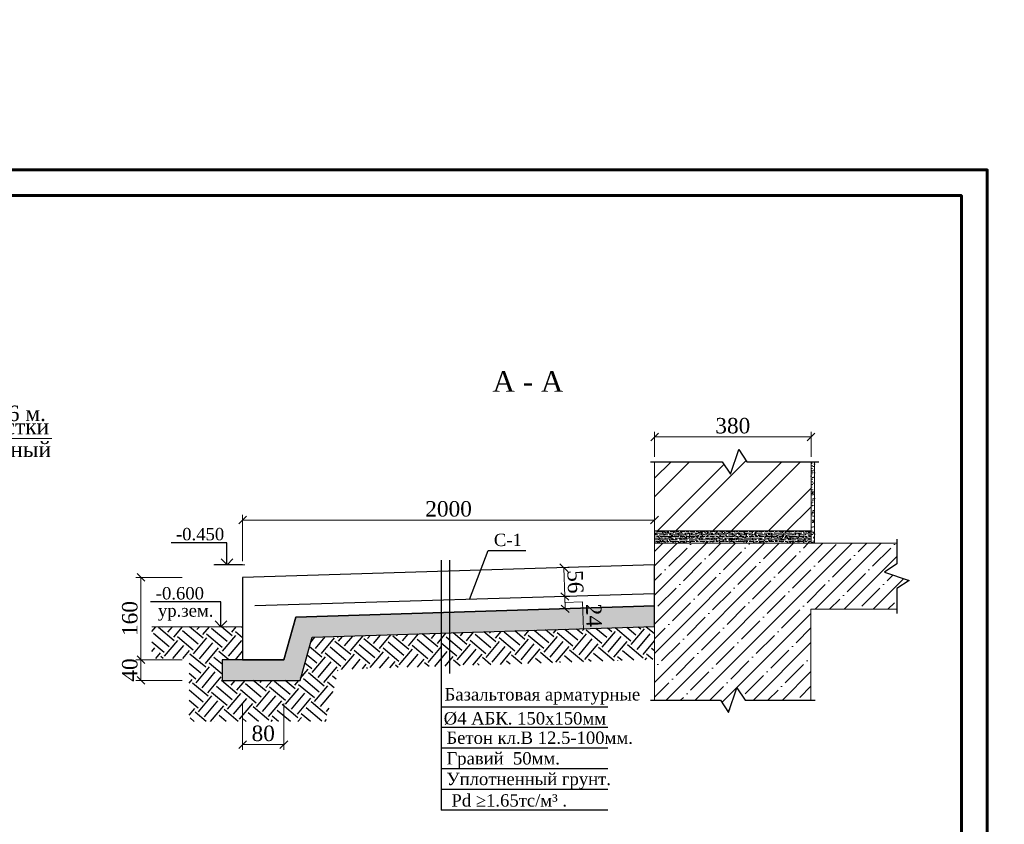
# Model space of a CAD drawing. Header units: millimetres. Extents: x 2063114 to 14983986, y -126020516 to 213791.
# Tile 346 of 656: x 2515268 to 2534398, y -1328991 to -1313368. Entities that reach past the tile are written whole.
import ezdxf
from ezdxf.enums import TextEntityAlignment as Align

# ---------------------------------------------------------------- set-up
doc = ezdxf.new("R2010")
doc.units = ezdxf.units.MM
doc.layers.get('Defpoints').update_dxf_attribs({"color": 6, "lineweight": 35})
doc.layers.add('_print', color=6, linetype='Continuous', lineweight=60, plot=False)
for name, color, linetype, lineweight in [('Format', 7, 'Continuous', 35), ('Тонкие_вспом_GR', 7, 'Continuous', 13), ('Узлы', 7, 'Continuous', 30), ('Штрих_GR', 35, 'Continuous', 5), ('Штриховка', 253, 'Continuous', 9)]:
    doc.layers.add(name, color=color, linetype=linetype, lineweight=lineweight)
doc.styles.add('TIMES', font='times.ttf')
doc.styles.add('TIMES NEW', font='times.ttf', dxfattribs={"height": 200})
doc.styles.add('Times New Roman', font='times.ttf')
doc.styles.add('размер', font='arial.ttf', dxfattribs={"height": 250})
doc.linetypes.add('ограждение1', pattern='A,6.35,-2.54,[133,ltypeshp.shx,S=2.54,R=0,X=-2.54,Y=0],-2.54,25.4', length=36.83)
doc.dimstyles.new('Миржалол 10', dxfattribs={"dimtxt": 300, "dimasz": 150, "dimexe": 100, "dimexo": 100, "dimgap": 63, "dimtad": 1, "dimdec": 0, "dimlfac": 0.1, "dimtxsty": 'Times New Roman', "dimblk": 'OBLIQUE', "dimcen": 100, "dimclrd": 256, "dimclre": 256, "dimclrt": 256, "dimadec": 0, "dimazin": 0, "dimtfac": 1, "dimtdec": 0, "dimtmove": 1, "dimatfit": 3, "dimfxl": 800, "dimfxlon": 1, "dimlwd": 13, "dimlwe": 13, "dimarcsym": 0})
doc.dimstyles.new('Миржалол10', dxfattribs={"dimtxt": 300, "dimasz": 150, "dimexe": 100, "dimexo": 100, "dimgap": 63, "dimtad": 1, "dimdec": 0, "dimlfac": 0.1, "dimtxsty": 'Times New Roman', "dimblk": 'OBLIQUE', "dimcen": 100, "dimclrd": 256, "dimclre": 256, "dimclrt": 256, "dimadec": 0, "dimazin": 0, "dimtfac": 1, "dimtdec": 0, "dimtmove": 1, "dimatfit": 3, "dimfxl": 800, "dimfxlon": 1, "dimlwd": 13, "dimlwe": 13, "dimarcsym": 0})

# ---------------------------------------------------------------- blocks, each defined once
blk = doc.blocks.new('12231')
at = {"color": 7, "insert": (-9796.994, 322526.388), "char_height": 450, "width": 5059.36845, "attachment_point": 1, "style": 'TIMES'}
blk.add_mtext('\\pi101.56599;Закладная деталь \\P\\pi1964.99425;Зд-1', dxfattribs=at)
blk = doc.blocks.new('14641')
at = {"color": 7, "insert": (4258.89, 322537.724), "char_height": 450, "width": 5059.36845, "attachment_point": 1, "style": 'TIMES'}
blk.add_mtext('\\pi101.56599;Закладная деталь \\P\\pi1938.22785;Зд-2', dxfattribs=at)
blk = doc.blocks.new('_Oblique')
at = {"color": 0, "linetype": 'ByBlock', "lineweight": -2}
blk.add_line((-0.5, -0.5), (0.5, 0.5), dxfattribs=at)
blk = doc.blocks.new('*D3202')
at = {"linetype": 'Continuous', "lineweight": 13, "ltscale": 300, "transparency": 16777216}
for p, q in [((2519599, -1323884), (2519599, -1322984)), ((2527601, -1323856), (2527601, -1322984)), ((2519599, -1323084), (2527601, -1323084))]:
    blk.add_line(p, q, dxfattribs=at)
at = {"layer": 'Defpoints', "color": 0, "lineweight": 30, "ltscale": 300, "transparency": 16777216}
for p in [(2527601, -1323084), (2527601, -1323956), (2519599, -1324196)]:
    blk.add_point(p, dxfattribs=at)
at = {"lineweight": 13, "ltscale": 300, "transparency": 16777216, "xscale": 150, "yscale": 150, "zscale": 150, "rotation": 180}
blk.add_blockref('_Oblique', (2519599, -1323084), dxfattribs=at)
at = {"lineweight": 13, "ltscale": 300, "transparency": 16777216, "xscale": 150, "yscale": 150, "zscale": 150}
blk.add_blockref('_Oblique', (2527601, -1323084), dxfattribs=at)
at = {"ltscale": 300, "transparency": 16777216, "insert": (2523600, -1322868), "char_height": 300, "attachment_point": 5, "style": 'Times New Roman'}
blk.add_mtext('2000', dxfattribs=at)
blk = doc.blocks.new('*D3203')
at = {"linetype": 'Continuous', "lineweight": 13, "ltscale": 300, "transparency": 16777216}
for p, q in [((2518424, -1324196), (2517524, -1324196)), ((2517624, -1324196), (2517624, -1325796)), ((2518424, -1325796), (2517524, -1325796))]:
    blk.add_line(p, q, dxfattribs=at)
at = {"layer": 'Defpoints', "color": 0, "lineweight": 30, "ltscale": 300, "transparency": 16777216}
for p in [(2519599, -1324196), (2517624, -1325796), (2519199, -1325796)]:
    blk.add_point(p, dxfattribs=at)
at = {"lineweight": 13, "ltscale": 300, "transparency": 16777216, "xscale": 150, "yscale": 150, "zscale": 150}
for p, rotation in [((2517624, -1324196), 90), ((2517624, -1325796), 270)]:
    blk.add_blockref('_Oblique', p, dxfattribs=dict(at, rotation=rotation))
at = {"ltscale": 300, "transparency": 16777216, "insert": (2517408, -1324996), "char_height": 300, "attachment_point": 5, "rotation": 90, "style": 'Times New Roman'}
blk.add_mtext('160', dxfattribs=at)
blk = doc.blocks.new('*D3211')
at = {"linetype": 'Continuous', "lineweight": 13, "ltscale": 300, "transparency": 16777216}
for p, q in [((2518424, -1325796), (2517524, -1325796)), ((2517624, -1325796), (2517624, -1326196)), ((2518424, -1326196), (2517524, -1326196))]:
    blk.add_line(p, q, dxfattribs=at)
at = {"layer": 'Defpoints', "color": 0, "lineweight": 30, "ltscale": 300, "transparency": 16777216}
for p in [(2519199, -1325796), (2517624, -1326196), (2519199, -1326196)]:
    blk.add_point(p, dxfattribs=at)
at = {"lineweight": 13, "ltscale": 300, "transparency": 16777216, "xscale": 150, "yscale": 150, "zscale": 150}
for p, rotation in [((2517624, -1325796), 90), ((2517624, -1326196), 270)]:
    blk.add_blockref('_Oblique', p, dxfattribs=dict(at, rotation=rotation))
at = {"ltscale": 300, "transparency": 16777216, "insert": (2517408, -1325996), "char_height": 300, "attachment_point": 5, "rotation": 90, "style": 'Times New Roman'}
blk.add_mtext('40', dxfattribs=at)
blk = doc.blocks.new('*D3204')
at = {"linetype": 'Continuous', "lineweight": 13, "ltscale": 300, "transparency": 16777216}
for p, q in [((2519599, -1326643), (2519599, -1327543)), ((2520399, -1326643), (2520399, -1327543)), ((2519599, -1327443), (2520399, -1327443))]:
    blk.add_line(p, q, dxfattribs=at)
at = {"layer": 'Defpoints', "color": 0, "lineweight": 30, "ltscale": 300, "transparency": 16777216}
for p in [(2519599, -1325796), (2520399, -1325796), (2520399, -1327443)]:
    blk.add_point(p, dxfattribs=at)
at = {"lineweight": 13, "ltscale": 300, "transparency": 16777216, "xscale": 150, "yscale": 150, "zscale": 150, "rotation": 180}
blk.add_blockref('_Oblique', (2519599, -1327443), dxfattribs=at)
at = {"lineweight": 13, "ltscale": 300, "transparency": 16777216, "xscale": 150, "yscale": 150, "zscale": 150}
blk.add_blockref('_Oblique', (2520399, -1327443), dxfattribs=at)
at = {"ltscale": 300, "transparency": 16777216, "insert": (2519999, -1327228), "char_height": 300, "attachment_point": 5, "style": 'Times New Roman'}
blk.add_mtext('80', dxfattribs=at)
blk = doc.blocks.new('*D3205')
at = {"linetype": 'Continuous', "lineweight": 13, "ltscale": 300, "transparency": 16777216}
for p, q in [((2527602, -1321854), (2527602, -1321369)), ((2527602, -1321469), (2530642, -1321469)), ((2530642, -1321854), (2530642, -1321369))]:
    blk.add_line(p, q, dxfattribs=at)
at = {"layer": 'Defpoints', "color": 0, "lineweight": 30, "ltscale": 300, "transparency": 16777216}
for p in [(2530642, -1321469), (2527602, -1321954), (2530642, -1321954)]:
    blk.add_point(p, dxfattribs=at)
at = {"lineweight": 13, "ltscale": 300, "transparency": 16777216, "xscale": 150, "yscale": 150, "zscale": 150, "rotation": 180}
blk.add_blockref('_Oblique', (2527602, -1321469), dxfattribs=at)
at = {"lineweight": 13, "ltscale": 300, "transparency": 16777216, "xscale": 150, "yscale": 150, "zscale": 150}
blk.add_blockref('_Oblique', (2530642, -1321469), dxfattribs=at)
at = {"ltscale": 300, "transparency": 16777216, "insert": (2529122, -1321253), "char_height": 300, "attachment_point": 5, "style": 'Times New Roman'}
blk.add_mtext('380', dxfattribs=at)
blk = doc.blocks.new('*D3200')
at = {"linetype": 'Continuous', "lineweight": 13, "ltscale": 300, "transparency": 16777216}
for p, q in [((2525840, -1324009), (2525940, -1324006)), ((2525857, -1324568), (2525840, -1324009)), ((2525857, -1324568), (2525957, -1324565))]:
    blk.add_line(p, q, dxfattribs=at)
at = {"layer": 'Defpoints', "color": 0, "lineweight": 30, "ltscale": 300, "transparency": 16777216}
for p in [(2525840, -1324009), (2525840, -1324009), (2525857, -1324568)]:
    blk.add_point(p, dxfattribs=at)
at = {"lineweight": 13, "ltscale": 300, "transparency": 16777216, "xscale": 150, "yscale": 150, "zscale": 150}
for p, rotation in [((2525840, -1324009), 91.7179829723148), ((2525857, -1324568), 271.7179829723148)]:
    blk.add_blockref('_Oblique', p, dxfattribs=dict(at, rotation=rotation))
at = {"ltscale": 300, "transparency": 16777216, "insert": (2526064, -1324282), "char_height": 300, "attachment_point": 5, "rotation": 271.718, "style": 'Times New Roman'}
blk.add_mtext('56', dxfattribs=at)
blk = doc.blocks.new('*D3222')
at = {"linetype": 'Continuous', "lineweight": 13, "ltscale": 300, "transparency": 16777216}
for p, q in [((2525857, -1324568), (2525757, -1324571)), ((2525857, -1324568), (2525864, -1324806)), ((2525860, -1324687), (2526204, -1324669)), ((2526204, -1324669), (2526220, -1325213)), ((2525864, -1324806), (2525764, -1324809))]:
    blk.add_line(p, q, dxfattribs=at)
at = {"layer": 'Defpoints', "color": 0, "lineweight": 30, "ltscale": 300, "transparency": 16777216}
for p in [(2525857, -1324568), (2525864, -1324806), (2525865, -1324806)]:
    blk.add_point(p, dxfattribs=at)
at = {"lineweight": 13, "ltscale": 300, "transparency": 16777216, "xscale": 150, "yscale": 150, "zscale": 150}
for p, rotation in [((2525857, -1324568), 91.7179829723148), ((2525864, -1324806), 271.7179829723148)]:
    blk.add_blockref('_Oblique', p, dxfattribs=dict(at, rotation=rotation))
at = {"ltscale": 300, "transparency": 16777216, "insert": (2526425, -1324935), "char_height": 300, "attachment_point": 5, "rotation": 271.718, "style": 'Times New Roman'}
blk.add_mtext('24', dxfattribs=at)
blk = doc.blocks.new('*U1590')
at = {"color": 0, "ltscale": 25}
blk.add_lwpolyline([(-59400, 42000), (0, 42000), (0, 0), (-59400, 0)], close=True, dxfattribs=at)
at = {"color": 0, "lineweight": 60, "ltscale": 25}
blk.add_lwpolyline([(-57400, 41500), (-500, 41500), (-500, 500), (-57400, 500)], close=True, dxfattribs=at)

msp = doc.modelspace()

# ---------------------------------------------------------------- hatches: boundary and pattern name
at = {"lineweight": 5, "ltscale": 100}
h = msp.add_hatch(dxfattribs=at)
h.set_pattern_fill('GRAVEL', color=256, scale=12)
h.set_pattern_definition([(228.0127875, (-23496760.14, -8979855.737), (-2438.400000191, -2743.19999983), [41.0065728, -4059.6580367]), (184.969741, (-23496787.572, -8979886.217), (3657.599998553, 304.800017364), [70.3685664, -6966.4858672]), (132.5104471, (-23496857.676, -8979892.313), (3048.000001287, -3352.79999883), [49.6177824, -4912.1667353]), (267.273689, (-23496976.548, -8979968.513), (304.800000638, 6095.999999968), [64.0805424, -6343.972491]), (292.83365418, (-23496979.596, -8980032.521), (-1524.000000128, 3657.599999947), [62.836044, -6220.7769294]), (357.273689, (-23496955.212, -8980090.433), (-6095.999999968, 304.800000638), [64.0805424, -6343.972491]), (37.69424047, (-23496891.204, -8980093.481), (-3962.3999998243, -3048.000000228), [84.7432392, -8389.5738377]), (72.25532837, (-23496824.148, -8980041.665), (2133.6000005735, 6705.5999998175), [80.0063424, -7920.6307922]), (121.42956562, (-23496799.764, -8979965.465), (-2438.400000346, 3962.399999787), [64.29756, -6365.465484]), (175.2363583, (-23496833.292, -8979910.6), (3352.799999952, -304.800000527), [73.4055936, -3596.872434]), (222.3974378, (-23496906.444, -8979904.505), (-3657.599999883, -3352.8000001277), [94.9293504, -9398.0127015]), (138.81407483, (-23496674.796, -8979971.56), (-2133.599999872, 1828.80000015), [32.4005448, -3207.667899]), (171.4692344, (-23496699.18, -8979950.225), (3962.400000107, -609.5999993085), [61.6418376, -6102.5566796]), (225, (-23496760.14, -8979941.08), (-4e-14, -304.8), [43.1051208, -387.947173]), (203.19859051, (-23496781.476, -8979904.505), (1524.00000004, 609.599999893), [23.2129584, -2298.0746843]), (291.8014095, (-23496802.81, -8979913.65), (-304.80000006, 914.39999998), [32.8278744, -1608.5703588]), (30.96375653, (-23496790.62, -8979944.13), (914.40000002, 609.59999997), [53.3183592, -1723.9557783]), (161.5650512, (-23496744.9, -8979916.7), (609.6, -304.79999997), [38.5544568, -925.307774]), (16.389540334, (-23496979.596, -8979913.649), (3048, 914.4), [54.01056, -5347.0592007]), (70.34617594, (-23496927.78, -8979898.409), (-1219.200000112, -3352.79999996), [45.3118728, -4485.8658814]), (293.19859051, (-23496744.9, -8979855.737), (-609.599999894, 1524.00000004), [46.425612, -2274.8620307]), (343.61045967, (-23496726.612, -8979898.409), (-3048.000000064, 914.399999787), [54.01056, -5347.0592007]), (339.44395478, (-23496979.596, -8980102.625), (-1524, 609.6), [52.084224, -2552.1281176]), (294.7751406, (-23496930.828, -8980120.913), (-1524.000001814, 3352.799999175), [43.6406544, -4320.4312057]), (66.80140949, (-23496741.852, -8980160.537), (609.599999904, 1524.00000004), [46.425612, -2274.8620307]), (17.35402464, (-23496723.564, -8980117.865), (-3962.399999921, -1219.200000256), [51.0939288, -5058.2851176]), (69.44395478, (-23496891.204, -8980160.537), (-609.60000001, -1523.999999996), [26.042112, -2578.1702296]), (101.30993247, (-23496760.14, -8980160.537), (-304.8, 1219.2), [15.541752, -1538.6393957]), (165.96375653, (-23496763.19, -8980145.3), (914.4, -304.8), [62.836044, -1193.8865507]), (186.00900596, (-23496824.148, -8980130.057), (3047.999999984, 304.8000001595), [58.23204, -5764.9637836]), (303.69006753, (-23496790.62, -8979971.56), (-304.80000004, 609.59999998), [43.9588656, -1055.013163]), (353.15722659, (-23496766.236, -8980008.137), (5181.600000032, -609.5999997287), [76.7468112, -7597.9210878]), (60.9453959, (-23496690.036, -8980017.28), (-1219.200000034, -2133.59999998), [31.3809888, -3106.7270782]), (90, (-23496674.8, -8979989.85), (-304.8, 304.8), [18.288, -286.512]), (120.25643716, (-23496830.244, -8980120.913), (1219.19999985, -2133.600000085), [42.3440352, -4192.0728928]), (48.0127875, (-23496851.58, -8980084.337), (2438.400000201, 2743.199999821), [82.0131456, -4018.651464]), (0, (-23496796.72, -8980023.38), (304.8, 304.8), [79.248, -225.552]), (325.3048465, (-23496717.468, -8980023.377), (3048.000001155, -2133.59999835), [48.1931472, -4771.118007]), (254.0546041, (-23496677.844, -8980050.81), (-304.79999998, -1219.200000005), [44.3794896, -2174.5980047]), (207.64597536, (-23496690.036, -8980093.481), (-5791.200000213, -3047.9999995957), [72.257412, -7153.4957308]), (175.42607874, (-23496754.044, -8980127.009), (-3962.4, 304.8), [76.4435352, -7567.9015747])])
h.paths.add_polyline_path([(2519199.27898, -1326196.02457), (2520714.81345, -1326196.02457), (2520953.15861, -1325360.54339), (2527601.27273, -1325151.84957), (2527601.27273, -1324751.65255), (2520635.28228, -1324970.32446), (2520399.27898, -1325796.02457), (2519199.27898, -1325796.02457)])
at = {"ltscale": 100}
h = msp.add_hatch(dxfattribs=at)
h.set_pattern_fill('EARTH', color=251, scale=1600, angle=50)
h.set_pattern_definition([(50, (753689.02, -588787.37), (-49.30273, 563.53282), [400, -400]), (50, (753574.1, -588690.95), (-49.30273, 563.53282), [400, -400]), (50, (753459.2, -588594.53), (-49.30273, 563.53282), [400, -400]), (140, (753453.05, -588524.1), (-563.53282, -49.30273), [400, -400]), (140, (753549.47, -588409.2), (-563.53282, -49.30273), [400, -400]), (140, (753645.9, -588294.28), (-563.53282, -49.30273), [400, -400])])
h.paths.add_polyline_path([(2527601.27273, -1325151.87192), (2520953.15861, -1325360.54339), (2520714.81345, -1326196.02457), (2519199.27898, -1326196.02457), (2519199.27898, -1325796.02457), (2519599.27898, -1325796.02457), (2519599.27898, -1325156.02457), (2517834.09689, -1325156.02457), (2517834.09689, -1325773.43109), (2518559.27898, -1325773.43109), (2518559.27898, -1326996.02457), (2521219.6686, -1326996.02457), (2521461.63157, -1325985.43311), (2527601.27273, -1325792.16553)])
at = {"layer": 'Узлы', "lineweight": 20}
h = msp.add_hatch(dxfattribs=at)
h.set_pattern_fill('ANSI32', color=0, scale=80)
h.set_pattern_definition([(45, (-3033806.7, -4787690.2), (-538.81537, 538.81537), []), (45, (-3033447.5, -4787690.2), (-538.81537, 538.81537), [])])
h.paths.add_polyline_path([(2528917.01057, -1321953.54127), (2527602.01057, -1321953.54127), (2527602.01057, -1323294.4255), (2530642.01057, -1323294.4255), (2530642.01057, -1321953.54127), (2529397.01057, -1321953.54127), (2529237.01057, -1321713.54127), (2529077.01057, -1322193.54127)])
h = msp.add_hatch(dxfattribs=at)
h.set_pattern_fill('AR-CONC', color=256, scale=0.8)
h.set_pattern_definition([(50, (-3033886.74, -4787690.19), (145.7477352, -12.7512684), [15.24, -167.64]), (355, (-3033886.74, -4787690.19), (-28.194737, 152.8454762), [12.192, -134.1124673]), (100.4514447, (-3033874.59, -4787691.25), (117.5529977, 140.0942015), [12.952007, -142.4721957]), (46.1842, (-3033886.74, -4787649.55), (216.8632327, -33.6338623), [22.86, -251.46]), (96.6355576, (-3033868.67, -4787652.35), (189.923307, 197.9409), [19.4280185, -213.7084865]), (351.184151, (-3033886.74, -4787649.55), (189.923307, 197.9409), [18.287974, -201.1677855]), (21, (-3033866.42, -4787659.71), (121.291513, -81.8121585), [15.24, -167.64]), (326, (-3033866.42, -4787659.71), (49.4416227, 147.350373), [12.192, -134.112]), (71.451445, (-3033856.31, -4787666.53), (170.7331354, 65.538215), [12.952007, -142.47195]), (37.5, (-3033886.737, -4787690.19), (2.4708826, 67.6440311), [0, -132.4864, 0, -136.144, 0, -134.62]), (7.5, (-3033886.74, -4787690.19), (53.45573, 80.14445985), [0, -77.6224, 0, -129.4384, 0, -51.308]), (327.5, (-3033932.05, -4787690.19), (108.47247613, -4.5829952), [0, -50.8, 0, -158.496, 0, -210.312]), (317.5, (-3033952.37, -4787690.19), (118.5033451, 20.3411928), [0, -66.04, 0, -105.2576, 0, -149.352])])
h.paths.add_polyline_path([(2527602.01057, -1323294.4255), (2530642.01057, -1323294.4255), (2530642.01057, -1323534.4255), (2527602.01057, -1323534.4255)])
h = msp.add_hatch(dxfattribs=at)
h.set_pattern_fill('GOST_WOOD', color=256, scale=16, angle=90)
h.set_pattern_definition([(180, (-3033886.74, -4787690.19), (1e-14, 96), [160, -32]), (180, (-3033854.74, -4787658.19), (1e-14, 96), [96, -24, 48, -24]), (180, (-3033806.74, -4787626.19), (1e-14, 96), [160, -32])])
h.paths.add_polyline_path([(2527602.01057, -1323294.4255), (2530642.01057, -1323294.4255), (2530642.01057, -1323534.4255), (2527602.01057, -1323534.4255)])
at = {"layer": 'Штрих_GR', "ltscale": 2}
h = msp.add_hatch(dxfattribs=at)
h.set_pattern_fill('AR-SAND', color=0, scale=2.1, style=0)
h.set_pattern_definition([(37.5, (1902471.475, -1251939.6), (-3.360066, 102.77678), [0, -81.0768, 0, -90.678, 0, -86.6775]), (7.5, (1902471.47, -1251939.6), (94.39989, 150.53327), [0, -43.7388, 0, -73.0758, 0, -28.0035]), (327.5, (1902405.87, -1251939.6), (166.108398, 0.301809), [0, -26.67, 0, -96.012, 0, -125.349]), (317.5, (1902405.87, -1251939.6), (160.346855, 46.815158), [0, -13.335, 0, -62.9412, 0, -72.009])])
h.paths.add_polyline_path([(2530712.01057, -1321953.54127), (2530642.01057, -1321953.54127), (2530642.01057, -1323534.4255), (2530712.01057, -1323534.4255)])
at = {"layer": 'Штриховка', "lineweight": 9}
h = msp.add_hatch(dxfattribs=at)
h.set_pattern_fill('ANSI35', color=0, scale=1600)
h.set_pattern_definition([(45, (5172953.4, 716092.6), (-282.842712, 282.842712), []), (45, (5173236.24, 716092.6), (-282.842712, 282.842712), [500, -100, 0, -100])])
h.paths.add_polyline_path([(2527602.01057, -1326579.50968), (2528881.64165, -1326579.50968), (2529041.64165, -1326819.50968), (2529201.64165, -1326339.50968), (2529361.64165, -1326579.50968), (2530641.27273, -1326579.50968), (2530641.27273, -1324815.75885), (2532311.7303, -1324815.75885), (2532311.7303, -1324415.09218), (2532551.7303, -1324255.09218), (2532071.7303, -1324095.09218), (2532311.7303, -1323935.09218), (2532311.7303, -1323536.14326), (2527602.01057, -1323534.4255)])

# ---------------------------------------------------------------- linework, layer by layer
at = {"color": 7}
msp.add_line((2519599.27898, -1323954.02457), (2519053.03399, -1323954.02457), dxfattribs=at)
at = {"linetype": 'ByBlock'}
for points in [[(2527522.01057, -1321953.54127), (2528917.01057, -1321953.54127), (2529077.01057, -1322193.54127), (2529237.01057, -1321713.54127), (2529397.01057, -1321953.54127), (2530792.01057, -1321953.54127)], [(2532311.7303, -1323454.4255), (2532311.7303, -1323935.09218), (2532071.7303, -1324095.09218), (2532551.7303, -1324255.09218), (2532311.7303, -1324415.09218), (2532311.7303, -1324895.75885)], [(2527522.01057, -1326579.50968), (2528881.64165, -1326579.50968), (2529041.64165, -1326819.50968), (2529201.64165, -1326339.50968), (2529361.64165, -1326579.50968), (2530721.27273, -1326579.50968)]]:
    msp.add_lwpolyline(points, dxfattribs=at)
at = {"lineweight": 20}
for points in [[(2530642.01057, -1321953.54127), (2530642.01057, -1323294.4255), (2527602.01057, -1323294.4255), (2527602.01057, -1321953.54127)], [(2527602.01057, -1323534.4255), (2527602.01057, -1326579.50968), (2527602.01057, -1326579.50968)], [(2530642.01057, -1323534.4255), (2532311.7303, -1323534.4255)], [(2530641.27273, -1326579.50968), (2530641.27273, -1326579.50968), (2530641.27273, -1324815.75885), (2532311.7303, -1324815.75885)], [(2519599.27898, -1325156.02457), (2517834.09689, -1325156.02457)]]:
    msp.add_lwpolyline(points, dxfattribs=at)
at = {"color": 5, "lineweight": 20}
msp.add_lwpolyline([(2530642.01057, -1321953.54127), (2530642.01057, -1323294.4255)], dxfattribs=at)
at = {"lineweight": 20}
msp.add_lwpolyline([(2527602.01057, -1323294.4255), (2530642.01057, -1323294.4255), (2530642.01057, -1323534.4255), (2527602.01057, -1323534.4255)], close=True, dxfattribs=at)
at = {"linetype": 'Continuous', "ltscale": 100}
msp.add_lwpolyline([(2524007.56958, -1324623.91985), (2524371.9381, -1323676.96206), (2525104.13362, -1323676.96206)], dxfattribs=at)
at = {"lineweight": 20, "ltscale": 10}
msp.add_lwpolyline([(2519642.14431, -1323954.02457), (2519040.1441, -1323954.02457)], dxfattribs=at)
at = {"lineweight": 30, "ltscale": 100}
msp.add_lwpolyline([(2527601.27273, -1323956.02457), (2519599.27898, -1324196.02457), (2519599.27898, -1325796.02457), (2520399.27898, -1325796.02457), (2520635.28228, -1324970.32446), (2527601.27273, -1324751.75451), (2527601.27273, -1323956.02457)], dxfattribs=at)
at = {"color": 251, "linetype": 'ограждение1', "lineweight": 30, "ltscale": 10}
msp.add_lwpolyline([(2527600.17454, -1324516.16524), (2519839.27898, -1324748.94126)], dxfattribs=at)
at = {"ltscale": 100}
msp.add_lwpolyline([(2519199.27898, -1326196.02457), (2520714.81345, -1326196.02457), (2520953.15861, -1325360.54339), (2527602.01057, -1325151.84957), (2527602.01057, -1324751.65255), (2520635.28228, -1324970.32446), (2520399.27898, -1325796.02457), (2519199.27898, -1325796.02457), (2519199.27898, -1326196.02457)], dxfattribs=at)
at = {"layer": '_print', "ltscale": 100}
msp.add_lwpolyline([(2534064.72774, -1358283.39825), (2474664.72774, -1358283.39825), (2474664.72774, -1316283.39825), (2534064.72774, -1316283.39825)], close=True, dxfattribs=at)
at = {"layer": 'Format', "color": 0, "lineweight": 25, "ltscale": 0.4}
for p, q in [((2519293.1215, -1323523.79928), (2518211.07947, -1323523.79928)), ((2519293.1215, -1323954.02457), (2519293.1215, -1323526.08642)), ((2519182.27155, -1323838.60035), (2519295.40863, -1323951.73744)), ((2519295.40863, -1323951.73744), (2519408.54572, -1323838.60035)), ((2523455.75664, -1323859.32754), (2523455.75664, -1328714.02813)), ((2519176.0681, -1324672.15013), (2517809.66938, -1324672.15013)), ((2519176.0681, -1325156.02457), (2519176.0681, -1324672.15013)), ((2519062.93101, -1325042.88749), (2519176.0681, -1325156.02457)), ((2519176.0681, -1325156.02457), (2519289.20518, -1325042.88749)), ((2526696.74326, -1326714.02813), (2523455.75664, -1326714.02813)), ((2526696.74326, -1327114.02813), (2523455.75664, -1327114.02813)), ((2526696.74326, -1327514.02813), (2523455.75664, -1327514.02813)), ((2526696.74326, -1327914.02813), (2523455.75664, -1327914.02813)), ((2526696.74326, -1328314.02813), (2523455.75664, -1328314.02813)), ((2526696.74326, -1328714.02813), (2523455.75664, -1328714.02813))]:
    msp.add_line(p, q, dxfattribs=at)
at = {"layer": 'Format', "color": 0, "lineweight": 30}
msp.add_line((2523617.49406, -1323859.32754), (2523617.49406, -1326064.4893), dxfattribs=at)
at = {"layer": 'Format', "color": 5, "lineweight": 9, "ltscale": 100, "elevation": 10353.36}
msp.add_lwpolyline([(2515894.74925, -1321500.52146), (2512337.73245, -1321500.52147), (2512879.37784, -1326928.1511)], dxfattribs=at)
at = {"layer": 'Тонкие_вспом_GR', "color": 0, "ltscale": 2}
for p, q in [((2530642.01057, -1321953.54127), (2530642.01057, -1323294.4255)), ((2530712.01057, -1321953.54127), (2530712.01057, -1323534.4255))]:
    msp.add_line(p, q, dxfattribs=at)

# ---------------------------------------------------------------- block references
for name, p in [('*U1590', (2534064.72774, -1358283.39825)), ('14641', (2334610.86494, -1641749.7244)), ('12231', (2334257.30246, -1641749.7244))]:
    msp.add_blockref(name, p)

# ---------------------------------------------------------------- texts
at = {"ltscale": 300, "style": 'Times New Roman'}
for s, p in [('шаг не боле 6 м.', (2512634.00626, -1321161.452)), ('швы  в отмостки ', (2512617.55338, -1321418.81384, 13099.24)), ('Деформационный', (2512388.32095, -1321861.69289, 13099.24))]:
    msp.add_text(s, height=300, rotation=359.999999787, dxfattribs=at).set_placement(p)
for s, p in [(' -0.450', (2518727.38759, -1323476.7065)), (' -0.600', (2518334.72817, -1324625.05734))]:
    msp.add_text(s, height=240, dxfattribs=at).set_placement(p, align=Align.CENTER)
msp.add_text('ур.зем.', height=240, dxfattribs=at).set_placement((2518492.34531, -1324840.16066), align=Align.MIDDLE_CENTER)
for s, p in [('Бетон кл.В 12.5-100мм.', (2523559.07282, -1327429.98611)), ('Гравий  50мм.', (2523559.07282, -1327829.98611)), ('Уплотненный грунт.', (2523559.07282, -1328229.98611)), ('Pd ≥1.65тс/м³ .', (2523655.70184, -1328647.24232))]:
    msp.add_text(s, height=240, dxfattribs=at).set_placement(p)
at = {"lineweight": 25, "ltscale": 500, "insert": (2360270.7872, -1313402.13893), "char_height": 300, "attachment_point": 1, "style": 'размер'}
msp.add_mtext_dynamic_manual_height_columns('\\pi-600,l600;{\\fTimes New Roman|b0|i0|c204|p18;1.^IОснованием фундаментов будет служить гравийная подготовка толщиной 100 мм, на 100 мм шире подошвы с каждой стороны, пролитая битумом до насыщения\\fTimes New Roman|b0|i0|c0|p18;.\\P\\fTimes New Roman|b0|i0|c204|p18;2.^IПоверхности фундаментов соприкасающиеся с грунтом оклеить одним слоем изолом маркой ТПП - \\fTimes New Roman|b0|i0|c0|p18;t = 3 \\fTimes New Roman|b0|i0|c204|p18;мм .}', width=19000, gutter_width=1250, heights=[0], dxfattribs=at)
at = {"color": 7, "char_height": 300, "attachment_point": 1, "style": 'TIMES'}
for s, insert, width in [('\\pi9.72;Фасонный элемент \\P\\pi832.827;Фэ-1 М1:5', (2363036.43098, -1315255.3951), 4368.1214529), ('\\pi335.89077;Анкерный болт \\P\\pi700.45458;Ан-1 М1:10', (2367275.08501, -1315299.68486), 3599.7555876)]:
    msp.add_mtext(s, dxfattribs=dict(at, insert=insert, width=width))
at = {"ltscale": 300, "char_height": 240, "style": 'Times New Roman'}
for s, insert, width, attachment_point in [('C-1', (2524480.30099, -1323348.93965), 540.5776748, 1), ('Базальтовая арматурные', (2525422.72001, -1326507.08569), 3712.7812503, 5), ('Ø4 АБК. {\\C0;150х150мм}', (2525082.31893, -1326938.84037), 3712.7812503, 5)]:
    msp.add_mtext(s, dxfattribs=dict(at, insert=insert, width=width, attachment_point=attachment_point))
at = {"layer": 'Format', "color": 0, "insert": (2524453.95118, -1320193.48396), "char_height": 400, "width": 1342.4282624, "attachment_point": 1, "style": 'TIMES NEW'}
msp.add_mtext('A - A', dxfattribs=at)

# ---------------------------------------------------------------- dimensions: what is measured, and where the dimension line sits
at = {"ltscale": 300}
for base, p1, p2, text, dimstyle, picture, middle in [((2530642.01057, -1321468.84535), (2527602.01057, -1321953.54127), (2530642.01057, -1321953.54127), '380', 'Миржалол10', '*D3205', (2529122.01057, -1321253.24982)), ((2527601.27273, -1323083.7513), (2519599.27898, -1324196.02457), (2527601.27273, -1323956.02457), '2000', 'Миржалол 10', '*D3202', (2523600.27586, -1322868.15577))]:
    dim = msp.add_linear_dim(base=base, p1=p1, p2=p2, text=text, dimstyle=dimstyle, override={"dimtxt": 300, "dimtxsty": 'Times New Roman', "dimclrt": 256}, dxfattribs=at)
    dim.commit()
    dim.dimension.update_dxf_attribs({"geometry": picture, "text_midpoint": middle})
for base, p1, p2, angle, picture, middle in [((2525839.82923, -1324008.8546), (2525856.61375, -1324568.46064), (2525839.82923, -1324008.8546), 271.717982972, '*D3200', (2525848.22149, -1324288.65762)), ((2517623.85, -1326196.02457), (2519199.27898, -1325796.02457), (2519199.27898, -1326196.02457), 90, '*D3211', (2517623.85, -1325996.02457))]:
    dim = msp.add_linear_dim(base=base, p1=p1, p2=p2, angle=angle, dimstyle='Миржалол 10', override={"dimtxt": 300, "dimtxsty": 'Times New Roman', "dimclrt": 256}, dxfattribs=at)
    dim.commit()
    dim.dimension.update_dxf_attribs({"geometry": picture, "text_midpoint": middle, "dimtype": 160})
dim = msp.add_linear_dim(base=(2517623.85, -1325796.02457), p1=(2519599.27898, -1324196.02457), p2=(2519199.27898, -1325796.02457), angle=90, dimstyle='Миржалол 10', override={"dimtxt": 300, "dimtxsty": 'Times New Roman', "dimclrt": 256}, dxfattribs=at)
dim.commit()
dim.dimension.update_dxf_attribs({"geometry": '*D3203', "text_midpoint": (2517408.25447, -1324996.02457)})
dim = msp.add_linear_dim(base=(2525863.74651, -1324806.27124), p1=(2525856.61375, -1324568.46064), p2=(2525864.57759, -1324806.24631), angle=271.717982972, dimstyle='Миржалол 10', dxfattribs=at)
dim.commit()
dim.dimension.update_dxf_attribs({"geometry": '*D3222', "text_midpoint": (2526205.89704, -1324732.12284), "dimtype": 160})
dim = msp.add_linear_dim(base=(2520399.27898, -1327443.17714), p1=(2519599.27898, -1325796.02457), p2=(2520399.27898, -1325796.02457), dimstyle='Миржалол 10', override={"dimtxt": 300, "dimtxsty": 'Times New Roman', "dimclrt": 256}, dxfattribs=at)
dim.commit()
dim.dimension.update_dxf_attribs({"geometry": '*D3204', "text_midpoint": (2519999.27898, -1327227.58161)})

doc.saveas('drawing.dxf')
